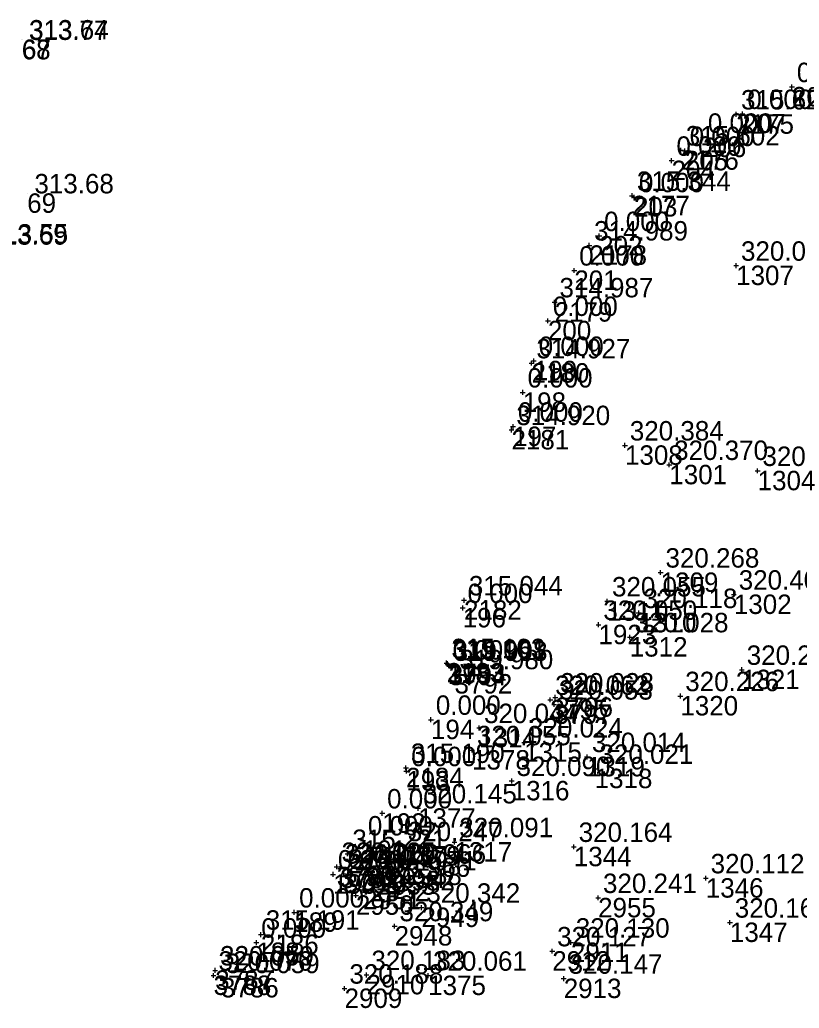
# Model space of a CAD drawing. Extents: x -829398 to -819400, y -1074439 to -1067977.
# Drawn here: x -821812.8 to -821764.6, y -1070217.2 to -1070156.1 of the extents above; entities that cross this region are included whole.
import ezdxf

# ---------------------------------------------------------------- set-up
doc = ezdxf.new("R2010")
doc.units = 0
for name, color, linetype in [('Vrstva 60', 7, 'Continuous'), ('Vrstva 61', 7, 'Continuous'), ('Čísla bodů_doměření_2012', 7, 'Continuous')]:
    doc.layers.add(name, color=color, linetype=linetype)

# ---------------------------------------------------------------- blocks, each defined once
blk = doc.blocks.new('BOD')
at = {"layer": 'Čísla bodů_doměření_2012'}
for p, q in [((-0.15, 0), (0.15, 0)), ((0, -0.15), (0, 0.15))]:
    blk.add_line(p, q, dxfattribs=at)

msp = doc.modelspace()

# ---------------------------------------------------------------- linework, layer by layer
at = {"layer": 'Vrstva 60'}
for p, q in [((-821812.681, -1070157.376), (-821812.681, -1070157.376)), ((-821812.663, -1070157.348), (-821812.663, -1070157.348)), ((-821812.343, -1070166.85), (-821812.343, -1070166.85)), ((-821767.203, -1070183.983), (-821767.203, -1070183.983))]:
    msp.add_line(p, q, dxfattribs=at)

# ---------------------------------------------------------------- block references
for p in [(-821765.08, -1070160.28), (-821765.08, -1070160.28), (-821765.08, -1070160.28), (-821768.526, -1070161.97), (-821768.526, -1070161.97), (-821768.526, -1070161.97), (-821768.526, -1070161.97), (-821768.14, -1070161.94), (-821768.14, -1070161.94), (-821768.14, -1070161.94), (-821770.58, -1070163.41), (-821770.58, -1070163.41), (-821770.58, -1070163.41), (-821771.94, -1070164.191), (-821771.94, -1070164.191), (-821771.94, -1070164.191), (-821771.94, -1070164.191), (-821771.7, -1070164.23), (-821771.7, -1070164.23), (-821771.7, -1070164.23), (-821772.52, -1070164.83), (-821772.52, -1070164.83), (-821772.52, -1070164.83), (-821774.963, -1070166.997), (-821774.963, -1070166.997), (-821774.963, -1070166.997), (-821774.963, -1070166.997), (-821774.84, -1070167.08), (-821774.84, -1070167.08), (-821774.84, -1070167.08), (-821776.99, -1070169.48), (-821776.99, -1070169.48), (-821776.99, -1070169.48), (-821777.608, -1070170.061), (-821777.608, -1070170.061), (-821777.608, -1070170.061), (-821777.608, -1070170.061), (-821768.529, -1070171.311), (-821768.529, -1070171.311), (-821768.529, -1070171.311), (-821768.529, -1070171.311), (-821778.53, -1070171.61), (-821778.53, -1070171.61), (-821778.53, -1070171.61), (-821779.748, -1070173.57), (-821779.748, -1070173.57), (-821779.748, -1070173.57), (-821779.748, -1070173.57), (-821780.16, -1070174.72), (-821780.16, -1070174.72), (-821780.16, -1070174.72), (-821781.172, -1070177.336), (-821781.172, -1070177.336), (-821781.172, -1070177.336), (-821781.172, -1070177.336), (-821781.03, -1070177.19), (-821781.03, -1070177.19), (-821781.03, -1070177.19), (-821781.72, -1070179.14), (-821781.72, -1070179.14), (-821781.72, -1070179.14), (-821782.414, -1070181.46), (-821782.414, -1070181.46), (-821782.414, -1070181.46), (-821782.414, -1070181.46), (-821782.32, -1070181.25), (-821782.32, -1070181.25), (-821782.32, -1070181.25), (-821775.399, -1070182.41), (-821775.399, -1070182.41), (-821775.399, -1070182.41), (-821775.399, -1070182.41), (-821772.661, -1070183.613), (-821772.661, -1070183.613), (-821772.661, -1070183.613), (-821772.661, -1070183.613), (-821767.203, -1070183.983), (-821767.203, -1070183.983), (-821767.203, -1070183.983), (-821773.196, -1070190.259), (-821773.196, -1070190.259), (-821773.196, -1070190.259), (-821773.196, -1070190.259), (-821785.347, -1070191.975), (-821785.347, -1070191.975), (-821785.347, -1070191.975), (-821785.347, -1070191.975), (-821776.501, -1070192.039), (-821776.501, -1070192.039), (-821776.501, -1070192.039), (-821776.501, -1070192.039), (-821768.67, -1070191.621), (-821768.67, -1070191.621), (-821768.67, -1070191.621), (-821768.67, -1070191.621), (-821785.43, -1070192.45), (-821785.43, -1070192.45), (-821785.43, -1070192.45), (-821774.553, -1070192.757), (-821774.553, -1070192.757), (-821774.553, -1070192.757), (-821774.553, -1070192.757), (-821777.038, -1070193.488), (-821777.038, -1070193.488), (-821777.038, -1070193.488), (-821777.038, -1070193.488), (-821775.104, -1070194.254), (-821775.104, -1070194.254), (-821775.104, -1070194.254), (-821775.104, -1070194.254), (-821786.426, -1070195.852), (-821786.426, -1070195.852), (-821786.426, -1070195.852), (-821786.426, -1070195.852), (-821786.358, -1070195.896), (-821786.358, -1070195.896), (-821786.358, -1070195.896), (-821786.358, -1070195.896), (-821786.35, -1070195.94), (-821786.35, -1070195.94), (-821786.35, -1070195.94), (-821786.289, -1070196.02), (-821786.289, -1070196.02), (-821786.289, -1070196.02), (-821786.289, -1070196.02), (-821768.175, -1070196.264), (-821768.175, -1070196.264), (-821768.175, -1070196.264), (-821768.175, -1070196.264), (-821785.934, -1070196.534), (-821785.934, -1070196.534), (-821785.934, -1070196.534), (-821785.934, -1070196.534), (-821780.015, -1070198.12), (-821780.015, -1070198.12), (-821780.015, -1070198.12), (-821780.015, -1070198.12), (-821779.709, -1070197.971), (-821779.709, -1070197.971), (-821779.709, -1070197.971), (-821779.709, -1070197.971), (-821771.975, -1070197.888), (-821771.975, -1070197.888), (-821771.975, -1070197.888), (-821771.975, -1070197.888), (-821779.778, -1070198.411), (-821779.778, -1070198.411), (-821779.778, -1070198.411), (-821779.778, -1070198.411), (-821787.39, -1070199.35), (-821787.39, -1070199.35), (-821787.39, -1070199.35), (-821784.41, -1070199.86), (-821784.41, -1070199.86), (-821784.41, -1070199.86), (-821784.41, -1070199.86), (-821784.85, -1070201.23), (-821784.85, -1070201.23), (-821784.85, -1070201.23), (-821784.85, -1070201.23), (-821781.63, -1070200.75), (-821781.63, -1070200.75), (-821781.63, -1070200.75), (-821781.63, -1070200.75), (-821777.743, -1070201.65), (-821777.743, -1070201.65), (-821777.743, -1070201.65), (-821777.743, -1070201.65), (-821788.936, -1070202.321), (-821788.936, -1070202.321), (-821788.936, -1070202.321), (-821788.936, -1070202.321), (-821788.91, -1070202.52), (-821788.91, -1070202.52), (-821788.91, -1070202.52), (-821777.274, -1070202.377), (-821777.274, -1070202.377), (-821777.274, -1070202.377), (-821777.274, -1070202.377), (-821782.4, -1070203.13), (-821782.4, -1070203.13), (-821782.4, -1070203.13), (-821782.4, -1070203.13), (-821788.19, -1070204.82), (-821788.19, -1070204.82), (-821788.19, -1070204.82), (-821788.19, -1070204.82), (-821790.4, -1070205.13), (-821790.4, -1070205.13), (-821790.4, -1070205.13), (-821791.59, -1070206.8), (-821791.59, -1070206.8), (-821791.59, -1070206.8), (-821789.124, -1070207.152), (-821789.124, -1070207.152), (-821789.124, -1070207.152), (-821789.124, -1070207.152), (-821785.94, -1070206.91), (-821785.94, -1070206.91), (-821785.94, -1070206.91), (-821785.94, -1070206.91), (-821778.563, -1070207.199), (-821778.563, -1070207.199), (-821778.563, -1070207.199), (-821778.563, -1070207.199), (-821792.547, -1070207.633), (-821792.547, -1070207.633), (-821792.547, -1070207.633), (-821792.547, -1070207.633), (-821793.213, -1070208.433), (-821793.213, -1070208.433), (-821793.213, -1070208.433), (-821793.213, -1070208.433), (-821793, -1070208.541), (-821793, -1070208.541), (-821793, -1070208.541), (-821793, -1070208.541), (-821790.084, -1070208.542), (-821790.084, -1070208.542), (-821790.084, -1070208.542), (-821790.084, -1070208.542), (-821793.44, -1070208.9), (-821793.44, -1070208.9), (-821793.44, -1070208.9), (-821792.783, -1070208.861), (-821792.783, -1070208.861), (-821792.783, -1070208.861), (-821792.783, -1070208.861), (-821790.672, -1070208.959), (-821790.672, -1070208.959), (-821790.672, -1070208.959), (-821790.672, -1070208.959), (-821770.406, -1070209.137), (-821770.406, -1070209.137), (-821770.406, -1070209.137), (-821770.406, -1070209.137), (-821791.587, -1070209.855), (-821791.587, -1070209.855), (-821791.587, -1070209.855), (-821791.587, -1070209.855), (-821791.065, -1070209.356), (-821791.065, -1070209.356), (-821791.065, -1070209.356), (-821791.065, -1070209.356), (-821792.027, -1070210.196), (-821792.027, -1070210.196), (-821792.027, -1070210.196), (-821792.027, -1070210.196), (-821777.06, -1070210.354), (-821777.06, -1070210.354), (-821777.06, -1070210.354), (-821777.06, -1070210.354), (-821787.975, -1070210.952), (-821787.975, -1070210.952), (-821787.975, -1070210.952), (-821787.975, -1070210.952), (-821795.84, -1070211.25), (-821795.84, -1070211.25), (-821795.84, -1070211.25), (-821789.638, -1070212.097), (-821789.638, -1070212.097), (-821789.638, -1070212.097), (-821789.638, -1070212.097), (-821768.915, -1070211.875), (-821768.915, -1070211.875), (-821768.915, -1070211.875), (-821768.915, -1070211.875), (-821797.899, -1070212.619), (-821797.899, -1070212.619), (-821797.899, -1070212.619), (-821797.899, -1070212.619), (-821798.18, -1070213.11), (-821798.18, -1070213.11), (-821798.18, -1070213.11), (-821778.741, -1070213.109), (-821778.741, -1070213.109), (-821778.741, -1070213.109), (-821778.741, -1070213.109), (-821779.893, -1070213.645), (-821779.893, -1070213.645), (-821779.893, -1070213.645), (-821779.893, -1070213.645), (-821800.825, -1070215.148), (-821800.825, -1070215.148), (-821800.825, -1070215.148), (-821800.825, -1070215.148), (-821800.724, -1070214.827), (-821800.724, -1070214.827), (-821800.724, -1070214.827), (-821800.724, -1070214.827), (-821800.369, -1070215.3), (-821800.369, -1070215.3), (-821800.369, -1070215.3), (-821800.369, -1070215.3), (-821791.371, -1070215.11), (-821791.371, -1070215.11), (-821791.371, -1070215.11), (-821791.371, -1070215.11), (-821787.562, -1070215.153), (-821787.562, -1070215.153), (-821787.562, -1070215.153), (-821787.562, -1070215.153), (-821779.184, -1070215.339), (-821779.184, -1070215.339), (-821779.184, -1070215.339), (-821779.184, -1070215.339), (-821792.73, -1070215.95), (-821792.73, -1070215.95), (-821792.73, -1070215.95), (-821792.73, -1070215.95)]:
    msp.add_blockref('BOD', p, dxfattribs=at)

# ---------------------------------------------------------------- texts
for s, p in [('68', (-821812.681, -1070158.576)), ('67', (-821812.663, -1070158.548)), ('208', (-821765.08, -1070161.48)), ('2175', (-821768.526, -1070163.17)), ('207', (-821768.14, -1070163.14)), ('206', (-821770.58, -1070164.61)), ('2176', (-821771.94, -1070165.391)), ('205', (-821771.7, -1070165.43)), ('204', (-821772.52, -1070166.03)), ('69', (-821812.343, -1070168.05)), ('2177', (-821774.963, -1070168.197)), ('203', (-821774.84, -1070168.28)), ('2178', (-821777.608, -1070171.261)), ('202', (-821776.99, -1070170.68)), ('201', (-821778.53, -1070172.81)), ('1307', (-821768.529, -1070172.511)), ('2179', (-821779.748, -1070174.77)), ('200', (-821780.16, -1070175.92)), ('2180', (-821781.172, -1070178.536)), ('199', (-821781.03, -1070178.39)), ('198', (-821781.72, -1070180.34)), ('2181', (-821782.414, -1070182.66)), ('197', (-821782.32, -1070182.45)), ('1308', (-821775.399, -1070183.61)), ('1301', (-821772.661, -1070184.813)), ('1304', (-821767.203, -1070185.183)), ('1309', (-821773.196, -1070191.459)), ('2182', (-821785.347, -1070193.175)), ('1311', (-821776.501, -1070193.239)), ('1302', (-821768.67, -1070192.821)), ('196', (-821785.43, -1070193.65)), ('1310', (-821774.553, -1070193.957)), ('1923', (-821777.038, -1070194.688)), ('1312', (-821775.104, -1070195.454)), ('2183', (-821786.426, -1070197.052)), ('3793', (-821786.358, -1070197.096)), ('195', (-821786.35, -1070197.14)), ('3794', (-821786.289, -1070197.22)), ('1321', (-821768.175, -1070197.464)), ('3792', (-821785.934, -1070197.734)), ('3795', (-821780.015, -1070199.32)), ('3796', (-821779.709, -1070199.171)), ('1320', (-821771.975, -1070199.088)), ('3797', (-821779.778, -1070199.611)), ('194', (-821787.39, -1070200.55)), ('1314', (-821784.41, -1070201.06)), ('1315', (-821781.63, -1070201.95)), ('1378', (-821784.85, -1070202.43)), ('1319', (-821777.743, -1070202.85)), ('2184', (-821788.936, -1070203.521)), ('1318', (-821777.274, -1070203.577)), ('193', (-821788.91, -1070203.72)), ('1316', (-821782.4, -1070204.33)), ('1377', (-821788.19, -1070206.02)), ('192', (-821790.4, -1070206.33)), ('191', (-821791.59, -1070208)), ('1379', (-821789.124, -1070208.352)), ('1317', (-821785.94, -1070208.11)), ('1344', (-821778.563, -1070208.399)), ('2185', (-821792.547, -1070208.833)), ('3790', (-821793.213, -1070209.633)), ('190', (-821793.44, -1070210.1)), ('3789', (-821793, -1070209.741)), ('3791', (-821792.783, -1070210.061)), ('2953', (-821790.672, -1070210.159)), ('2954', (-821790.084, -1070209.742)), ('1346', (-821770.406, -1070210.337)), ('2952', (-821791.065, -1070210.556)), ('2950', (-821792.027, -1070211.396)), ('2951', (-821791.587, -1070211.055)), ('2955', (-821777.06, -1070211.554)), ('2949', (-821787.975, -1070212.152)), ('189', (-821795.84, -1070212.45)), ('2948', (-821789.638, -1070213.297)), ('1347', (-821768.915, -1070213.075)), ('2186', (-821797.899, -1070213.819)), ('188', (-821798.18, -1070214.31)), ('2911', (-821778.741, -1070214.309)), ('2912', (-821779.893, -1070214.845)), ('3788', (-821800.825, -1070216.348)), ('3787', (-821800.724, -1070216.027)), ('2910', (-821791.371, -1070216.31)), ('1375', (-821787.562, -1070216.353)), ('3786', (-821800.369, -1070216.5)), ('2913', (-821779.184, -1070216.539)), ('2909', (-821792.73, -1070217.15))]:
    msp.add_text(s, height=1.2, dxfattribs=at).set_placement(p)
at = {"layer": 'Vrstva 61'}
for s, p in [(' 313.77', (-821812.681, -1070157.376)), (' 313.64', (-821812.663, -1070157.348)), ('0.000', (-821764.78, -1070159.98)), ('315.625', (-821768.226, -1070161.67)), ('0.000', (-821767.84, -1070161.64)), ('0.000', (-821770.28, -1070163.11)), ('315.602', (-821771.64, -1070163.891)), ('0.000', (-821771.4, -1070163.93)), ('0.000', (-821772.22, -1070164.53)), (' 313.68', (-821812.343, -1070166.85)), ('315.344', (-821774.663, -1070166.697)), ('0.000', (-821774.54, -1070166.78)), ('0.000', (-821776.69, -1070169.18)), (' 313.69', (-821815.196, -1070170.018)), (' 313.55', (-821815.164, -1070169.949)), ('314.989', (-821777.308, -1070169.761)), ('320.080', (-821768.229, -1070171.011)), ('0.000', (-821778.23, -1070171.31)), ('314.987', (-821779.448, -1070173.27)), ('0.000', (-821779.86, -1070174.42)), ('314.927', (-821780.872, -1070177.036)), ('0.000', (-821780.73, -1070176.89)), ('0.000', (-821781.42, -1070178.84)), ('0.000', (-821782.02, -1070180.95)), ('314.920', (-821782.114, -1070181.16)), ('320.384', (-821775.099, -1070182.11)), ('320.370', (-821772.361, -1070183.313)), ('320.300', (-821766.903, -1070183.683)), ('320.268', (-821772.896, -1070189.959)), ('320.402', (-821768.37, -1070191.321)), ('315.044', (-821785.047, -1070191.675)), ('320.055', (-821776.201, -1070191.739)), ('0.000', (-821785.13, -1070192.15)), ('320.118', (-821774.253, -1070192.457)), ('320.050', (-821776.738, -1070193.188)), ('320.028', (-821774.804, -1070193.954)), ('315.103', (-821786.126, -1070195.552)), ('319.961', (-821786.058, -1070195.596)), ('0.000', (-821786.05, -1070195.64)), ('319.998', (-821785.989, -1070195.72)), ('319.980', (-821785.634, -1070196.234)), ('320.242', (-821767.875, -1070195.964)), ('320.062', (-821779.715, -1070197.82)), ('320.053', (-821779.478, -1070198.111)), ('320.028', (-821779.409, -1070197.671)), ('320.226', (-821771.675, -1070197.588)), ('0.000', (-821787.09, -1070199.05)), ('320.044', (-821784.11, -1070199.56)), ('320.024', (-821781.33, -1070200.45)), ('320.055', (-821784.55, -1070200.93)), ('320.014', (-821777.443, -1070201.35)), ('315.190', (-821788.636, -1070202.021)), ('0.000', (-821788.61, -1070202.22)), ('320.021', (-821776.974, -1070202.077)), ('320.090', (-821782.1, -1070202.83)), ('0.000', (-821790.1, -1070204.83)), ('320.145', (-821787.89, -1070204.52)), ('0.000', (-821791.29, -1070206.5)), ('320.091', (-821785.64, -1070206.61)), ('320.247', (-821788.824, -1070206.852)), ('320.164', (-821778.263, -1070206.899)), ('315.221', (-821792.247, -1070207.333)), ('320.025', (-821792.913, -1070208.133)), ('320.050', (-821792.7, -1070208.241)), ('319.966', (-821789.784, -1070208.242)), ('0.000', (-821793.14, -1070208.6)), ('320.046', (-821792.483, -1070208.561)), ('319.966', (-821790.765, -1070209.056)), ('319.971', (-821790.372, -1070208.659)), ('320.112', (-821770.106, -1070208.837)), ('319.988', (-821791.287, -1070209.555)), ('319.982', (-821791.727, -1070209.896)), ('320.241', (-821776.76, -1070210.054)), ('320.342', (-821787.675, -1070210.652)), ('0.000', (-821795.54, -1070210.95)), ('320.349', (-821789.338, -1070211.797)), ('320.165', (-821768.615, -1070211.575)), ('315.191', (-821797.599, -1070212.319)), ('0.000', (-821797.88, -1070212.81)), ('320.127', (-821779.593, -1070213.345)), ('320.130', (-821778.441, -1070212.809)), ('320.059', (-821800.424, -1070214.527)), ('320.076', (-821800.525, -1070214.848)), ('320.059', (-821800.069, -1070215)), ('320.183', (-821791.071, -1070214.81)), ('320.061', (-821787.262, -1070214.853)), ('320.147', (-821778.884, -1070215.039)), ('320.188', (-821792.43, -1070215.65))]:
    msp.add_text(s, height=1.2, dxfattribs=at).set_placement(p)

doc.saveas('drawing.dxf')
